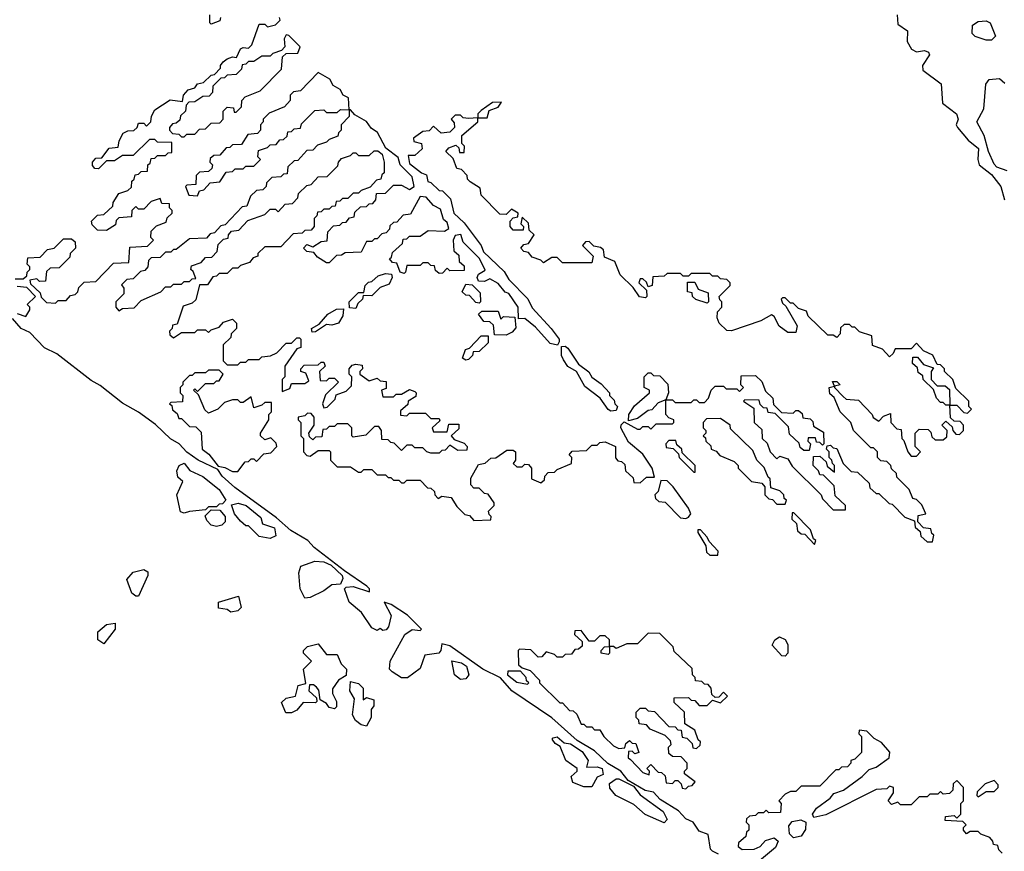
# Model space of a CAD drawing. Extents: x 2737310 to 2869991, y 870230 to 1012730.
# Tile 389 of 479: x 2751582 to 2755252, y 980487 to 983586. Entities that reach past the tile are written whole.
import ezdxf

# ---------------------------------------------------------------- set-up
doc = ezdxf.new("R2010")
doc.units = 0

msp = doc.modelspace()

# ---------------------------------------------------------------- linework, layer by layer
at = {"layer": '0CON02XD'}
for points in [[(2752330, 983595), (2752328.3, 983581.7), (2752295, 983570), (2752290, 983575), (2752290, 983605)], [(2754852.5, 983605), (2754855, 983570), (2754891.2, 983545), (2754890, 983505), (2754906.1, 983476.1), (2754925, 983466.2), (2754955, 983472), (2754970, 983465), (2754973.3, 983455), (2754947.5, 983415), (2754948.3, 983398.3), (2755016.6, 983346.6), (2755022.5, 983275), (2755073.8, 983235), (2755080, 983215), (2755072.5, 983195), (2755077.5, 983185), (2755117.3, 983137.3), (2755156.1, 983106.1), (2755153.8, 983065), (2755158.8, 983045), (2755205, 983008.8), (2755240, 982965), (2755253.3, 982915)], [(2751565, 982620), (2751595, 982620), (2751608.3, 982631.7), (2751610, 982645), (2751620, 982655), (2751620, 982665), (2751610, 982675), (2751611.7, 982698.3), (2751658.3, 982701.7), (2751685, 982730), (2751710, 982735), (2751745, 982770), (2751775, 982770), (2751788.3, 982758.3), (2751790, 982735), (2751770, 982715), (2751768.3, 982701.7), (2751728.3, 982661.7), (2751695, 982660), (2751681.7, 982648.3), (2751678.3, 982611.7), (2751655, 982610), (2751645, 982620), (2751620, 982615), (2751621.7, 982601.7), (2751658.3, 982568.3), (2751661.7, 982551.7), (2751681.7, 982531.7), (2751715, 982530), (2751725, 982540), (2751755, 982540), (2751771.7, 982558.3), (2751788.3, 982561.7), (2751798.3, 982571.7), (2751801.7, 982588.3), (2751821.7, 982608.3), (2751865, 982610), (2751931.7, 982678.3), (2751988.3, 982681.7), (2751991.7, 982738.3), (2752058.3, 982741.7), (2752080, 982765), (2752070, 982775), (2752071.7, 982798.3), (2752091.7, 982818.3), (2752128.3, 982831.7), (2752131.7, 982848.3), (2752150, 982865), (2752150, 982875), (2752140, 982885), (2752140, 982900), (2752111.7, 982901.7), (2752105, 982920), (2752071.7, 982908.3), (2752045, 982880), (2752025, 982880), (2752015, 982890), (2752000, 982875), (2751998.3, 982851.7), (2751951.7, 982848.3), (2751941.7, 982838.3), (2751938.3, 982821.7), (2751905, 982800), (2751871.7, 982801.7), (2751851.7, 982821.7), (2751850, 982835), (2751871.7, 982858.3), (2751895, 982860), (2751928.3, 982891.7), (2751930, 982905), (2751951.7, 982938.3), (2751985, 982950), (2751998.3, 982961.7), (2752000, 982985), (2752008.3, 982991.7), (2752011.7, 983008.3), (2752025, 983010), (2752035, 983020), (2752058.3, 983021.7), (2752060, 983045), (2752068.3, 983051.7), (2752071.7, 983068.3), (2752085, 983070), (2752095, 983080), (2752125, 983080), (2752135, 983090), (2752148.3, 983091.7), (2752148.3, 983128.3), (2752095, 983130), (2752085, 983140), (2752065, 983140), (2752005, 983080), (2751965, 983080), (2751935, 983060), (2751905, 983060), (2751875, 983030), (2751861.7, 983031.7), (2751852.5, 983042.5), (2751852.5, 983055), (2751865, 983070), (2751888.3, 983071.7), (2751915, 983107.5), (2751948.3, 983111.7), (2751952.5, 983135), (2751967, 983163), (2751985, 983172.5), (2752007, 983173), (2752020, 983185), (2752025, 983200), (2752045, 983200), (2752055, 983190), (2752070, 983205), (2752073, 983227), (2752085, 983250), (2752143, 983287), (2752188.3, 983281.7), (2752192.5, 983305), (2752210, 983325), (2752235, 983332.5), (2752245, 983347.5), (2752267.5, 983352.5), (2752295, 983380), (2752308.3, 983381.7), (2752330, 983405), (2752330, 983415), (2752340.7, 983429.3), (2752355, 983440), (2752375, 983447.5), (2752390, 983445), (2752405, 983477.5), (2752415, 983482.5), (2752435, 983480), (2752447, 983493), (2752475, 983570), (2752495, 983570), (2752505, 983560), (2752535, 983567.5), (2752552.5, 983585), (2752550, 983595)], [(2755205, 983510), (2755185, 983510), (2755143.6, 983523.6), (2755132.5, 983535), (2755133.6, 983566.4), (2755155, 983580), (2755185, 983582.5), (2755200, 983575), (2755220, 983525), (2755205, 983510)], [(2752195, 983150), (2752205, 983160), (2752235, 983160), (2752251.7, 983178.3), (2752275, 983180), (2752295, 983200), (2752328.3, 983201.7), (2752340, 983215), (2752340, 983245), (2752355, 983260), (2752378.3, 983258.3), (2752381.7, 983241.7), (2752388.3, 983241.7), (2752408.3, 983261.7), (2752410, 983285), (2752421.7, 983298.3), (2752478.3, 983321.7), (2752558.3, 983401.7), (2752561.7, 983448.3), (2752575, 983460), (2752618.3, 983461.7), (2752627.5, 983485), (2752585, 983527.5), (2752575, 983530), (2752567.5, 983515), (2752570, 983485), (2752558.3, 983471.7), (2752525, 983460), (2752515, 983450), (2752485, 983450), (2752455, 983430), (2752435, 983430), (2752425, 983420), (2752411.7, 983418.3), (2752408.3, 983401.7), (2752388.3, 983381.7), (2752355, 983380), (2752345, 983370), (2752331.7, 983368.3), (2752301.7, 983338.3), (2752300, 983315), (2752288.3, 983301.7), (2752265, 983300), (2752235, 983280), (2752211.7, 983278.3), (2752201.7, 983268.3), (2752200, 983245), (2752181.7, 983228.3), (2752178.3, 983211.7), (2752165, 983200), (2752151.7, 983198.3), (2752140, 983185), (2752140, 983175), (2752151.7, 983161.7), (2752175, 983160), (2752185, 983150), (2752195, 983150)], [(2752245, 982930), (2752251.7, 982948.3), (2752268.3, 982951.7), (2752291.7, 982978.3), (2752328.3, 982981.7), (2752351.7, 983018.3), (2752375, 983020), (2752385, 983030), (2752415, 983030), (2752425, 983040), (2752455, 983040), (2752480, 983065), (2752470, 983075), (2752471.7, 983098.3), (2752505, 983110), (2752515, 983120), (2752538.3, 983121.7), (2752551.7, 983138.3), (2752565, 983140), (2752578.3, 983151.7), (2752581.7, 983168.3), (2752595, 983170), (2752605, 983180), (2752628.3, 983181.7), (2752631.7, 983198.3), (2752681.7, 983248.3), (2752715, 983250), (2752725, 983240), (2752765, 983240), (2752778.3, 983251.7), (2752810, 983250), (2752807.5, 983295), (2752787.5, 983305), (2752776, 983326), (2752750.7, 983340.7), (2752737.5, 983365), (2752695, 983390), (2752628.3, 983321.7), (2752603, 983317), (2752590, 983305), (2752590, 983285), (2752568.3, 983261.7), (2752511.7, 983238.3), (2752490, 983215), (2752490, 983205), (2752480, 983195), (2752480, 983175), (2752468.3, 983161.7), (2752431.7, 983158.3), (2752408.3, 983121.7), (2752375, 983120), (2752365, 983110), (2752351.7, 983108.3), (2752328.3, 983081.7), (2752305, 983080), (2752291.7, 983068.3), (2752290, 983055), (2752300, 983045), (2752298.3, 983031.7), (2752285, 983020), (2752251.7, 983018.3), (2752240, 983005), (2752238.3, 982971.7), (2752205, 982970), (2752200, 982965), (2752211.7, 982931.7), (2752245, 982930)], [(2755263, 983023), (2755225, 983036.7), (2755215, 983047.5), (2755193.3, 983095), (2755177.5, 983155), (2755150, 983205), (2755176.4, 983253.6), (2755183.6, 983346.4), (2755196.4, 983363.6), (2755235, 983367.5), (2755255, 983350)], [(2753325, 983220), (2753331.7, 983248.3), (2753365, 983260), (2753378.3, 983278.3), (2753345, 983277.5), (2753301.7, 983248.3), (2753290, 983235), (2753290, 983220), (2753325, 983220)], [(2754985, 981640), (2754990, 981665), (2754981.7, 981671.7), (2754978.3, 981688.3), (2754951.7, 981691.7), (2754930, 981715), (2754931.7, 981738.3), (2754960, 981745), (2754945, 981777.5), (2754925, 981797.5), (2754911.7, 981801.7), (2754897.5, 981835), (2754851.7, 981881.7), (2754850, 981895), (2754831.7, 981911.7), (2754830, 981925), (2754815, 981940), (2754791.7, 981941.7), (2754780, 981955), (2754780, 981975), (2754765, 981990), (2754755, 981990), (2754690, 982055), (2754680, 982085), (2754640, 982125), (2754618.3, 982178.3), (2754601.7, 982191.7), (2754600, 982215), (2754620, 982220), (2754611.7, 982238.3), (2754628.3, 982238.3), (2754640, 982225), (2754620, 982220), (2754620, 982215), (2754651.7, 982181.7), (2754662.5, 982172.5), (2754708.3, 982168.3), (2754760, 982115), (2754763.6, 982103.6), (2754785, 982090), (2754801.7, 982108.3), (2754828.3, 982118.3), (2754830, 982085), (2754851.7, 982061.7), (2754868.3, 982058.3), (2754870, 982025), (2754878.3, 982018.3), (2754892.5, 981975), (2754905, 981960), (2754925, 981960), (2754940, 981975), (2754920, 981995), (2754920, 982045), (2754935, 982060), (2754968.3, 982058.3), (2754978.3, 982048.3), (2754981.7, 982031.7), (2754995, 982020), (2755025, 982020), (2755038.3, 982031.7), (2755040, 982055), (2755020, 982075), (2755035, 982090), (2755058.3, 982068.3), (2755060, 982055), (2755071.7, 982041.7), (2755085, 982040), (2755100, 982055), (2755100, 982075), (2755088.3, 982088.3), (2755065, 982090), (2755051.7, 982101.7), (2755050, 982150), (2755035, 982150), (2755025, 982160), (2755015, 982160), (2755000, 982175), (2754988.3, 982208.3), (2754950, 982245), (2754948.3, 982258.3), (2754931.7, 982271.7), (2754928.3, 982288.3), (2754910, 982305), (2754911.7, 982328.3), (2754928.3, 982328.3), (2754951.7, 982301.7), (2754988.3, 982288.3), (2754980, 982275), (2754980, 982245), (2755001.7, 982221.7), (2755031.7, 982221.7), (2755048.3, 982208.3), (2755050, 982150), (2755075, 982150), (2755101.7, 982121.7), (2755115, 982120), (2755130, 982135), (2755120, 982145), (2755120, 982165), (2755071.7, 982211.7), (2755060, 982245), (2755030, 982275), (2755030, 982285), (2755015, 982300), (2755001.7, 982301.7), (2754986.4, 982336.4), (2754951.7, 982351.7), (2754925, 982380), (2754905, 982360), (2754845, 982360), (2754838.3, 982341.7), (2754825, 982330), (2754798.3, 982358.3), (2754761.7, 982371.7), (2754758.3, 982408.3), (2754713, 982423), (2754695, 982440), (2754685, 982440), (2754675, 982450), (2754655, 982450), (2754641.7, 982438.3), (2754640, 982415), (2754628.3, 982401.7), (2754615, 982410), (2754595, 982410), (2754521.7, 982481.7), (2754515, 982500), (2754485, 982510), (2754465, 982530), (2754455, 982530), (2754435, 982550), (2754425, 982550), (2754420, 982545), (2754425, 982530), (2754438.3, 982518.3), (2754480, 982445), (2754475, 982420), (2754445, 982420), (2754413.6, 982443.6), (2754395, 982480), (2754385, 982486.7), (2754345, 982463.8), (2754235, 982426.2), (2754218.3, 982428.3), (2754190, 982455), (2754182.5, 982475), (2754183, 982497), (2754200, 982515), (2754200, 982535), (2754191.7, 982541.7), (2754190, 982555), (2754230, 982595), (2754230, 982605), (2754218.3, 982618.3), (2754195, 982620), (2754185, 982630), (2754165, 982630), (2754155, 982640), (2754085, 982640), (2754075, 982630), (2754055, 982630), (2754045, 982640), (2753995, 982640), (2753985, 982630), (2753941.7, 982628.3), (2753940, 982595), (2753925, 982590), (2753918.3, 982608.3), (2753905, 982620), (2753895, 982620), (2753890, 982605), (2753918.3, 982578.3), (2753920, 982555), (2753915, 982550), (2753893, 982553), (2753868.3, 982588.3), (2753820, 982635), (2753800, 982685), (2753761.7, 982701.7), (2753758.3, 982728.3), (2753747.5, 982737.5), (2753721.7, 982741.7), (2753705, 982760), (2753691.7, 982758.3), (2753680, 982745), (2753720, 982705), (2753715, 982680), (2753605, 982680), (2753585, 982700), (2753565, 982700), (2753535, 982680), (2753525, 982690), (2753491.7, 982701.7), (2753478.3, 982718.3), (2753461.7, 982721.7), (2753450, 982735), (2753461.7, 982748.3), (2753478.3, 982751.7), (2753500, 982785), (2753481.7, 982801.7), (2753478.3, 982828.3), (2753455, 982850), (2753450, 982825), (2753460, 982815), (2753458.3, 982801.7), (2753421.7, 982801.7), (2753410, 982815), (2753410, 982835), (2753421.7, 982848.3), (2753438.3, 982851.7), (2753440, 982865), (2753415, 982880), (2753395, 982860), (2753371.7, 982861.7), (2753301.7, 982931.7), (2753298.3, 982958.3), (2753261.7, 982981.7), (2753251.7, 982991.7), (2753250, 983005), (2753228.3, 983028.3), (2753211.7, 983031.7), (2753198.3, 983068.3), (2753170, 983095), (2753181.7, 983108.3), (2753208.3, 983118.3), (2753218.3, 983108.3), (2753221.7, 983091.7), (2753238.3, 983091.7), (2753240, 983115), (2753230, 983125), (2753230, 983155), (2753290, 983205), (2753290, 983220), (2753255, 983217.5), (2753235, 983220), (2753225, 983230), (2753205, 983230), (2753190, 983215), (2753201.7, 983201.7), (2753202.5, 983185), (2753185, 983167.5), (2753153, 983163), (2753125, 983190), (2753108.3, 983171.7), (2753085, 983170), (2753050, 983145), (2753051.7, 983131.7), (2753080, 983125), (2753082.5, 983105), (2753055, 983080), (2753030, 983080), (2753035, 983050), (2753080, 983015), (2753098.3, 983008.3), (2753103.6, 982983.6), (2753115, 982980), (2753145, 982950), (2753158.3, 982948.3), (2753188.3, 982918.3), (2753200, 982865), (2753239.3, 982829.3), (2753302.5, 982745), (2753311.2, 982721.2), (2753388, 982648), (2753405, 982617.5), (2753476.2, 982546.2), (2753492.7, 982512.7), (2753562.5, 982435), (2753592.5, 982395), (2753592.5, 982385), (2753587, 982373), (2753558.8, 982378.8), (2753505, 982440), (2753465, 982472.5), (2753441.7, 982471.7), (2753440, 982515), (2753405.8, 982565.8), (2753391.2, 982571.2), (2753365, 982603.3), (2753335, 982620), (2753315, 982610), (2753291.7, 982611.7), (2753287.5, 982625), (2753291.7, 982638.3), (2753316.7, 982653.3), (2753296.2, 982696.2), (2753235, 982757.5), (2753226, 982786), (2753205, 982782.5), (2753197.5, 982765), (2753200, 982725), (2753218.3, 982708.3), (2753220, 982685), (2753238.3, 982668.3), (2753238.3, 982651.7), (2753185, 982650), (2753175, 982660), (2753158.3, 982641.7), (2753145, 982640), (2753131.7, 982651.7), (2753128.3, 982668.3), (2753115, 982670), (2753105, 982680), (2753085, 982680), (2753075, 982670), (2753025, 982670), (2753020, 982645), (2753015, 982640), (2753000, 982645), (2752988.3, 982678.3), (2752971.7, 982681.7), (2752960, 982695), (2752968.3, 982701.7), (2752971.7, 982718.3), (2753008.3, 982751.7), (2753011.7, 982768.3), (2753025, 982770), (2753035, 982780), (2753075, 982780), (2753105, 982800), (2753165, 982797.5), (2753181.7, 982808.3), (2753175, 982830), (2753161.2, 982841.2), (2753150, 982880), (2753124, 982894), (2753097.5, 982925), (2753075, 982927.5), (2753038.3, 982861.7), (2753011.7, 982858.3), (2752988.3, 982831.7), (2752975, 982830), (2752961.7, 982818.3), (2752960, 982805), (2752948.3, 982791.7), (2752931.7, 982788.3), (2752915, 982770), (2752905, 982770), (2752895, 982760), (2752875, 982760), (2752855, 982720), (2752795, 982717.5), (2752781.7, 982708.3), (2752763, 982707), (2752735, 982680), (2752725, 982680), (2752691.7, 982701.7), (2752678.3, 982718.3), (2752651.7, 982721.7), (2752640, 982735), (2752651.7, 982748.3), (2752675, 982740), (2752705, 982760), (2752728.3, 982761.7), (2752730, 982795), (2752751.7, 982818.3), (2752775, 982820), (2752785, 982830), (2752798.3, 982831.7), (2752811.7, 982848.3), (2752828.3, 982851.7), (2752831.7, 982868.3), (2752851.7, 982888.3), (2752875, 982890), (2752885, 982900), (2752898.3, 982901.7), (2752910, 982915), (2752911.7, 982938.3), (2752945, 982940), (2752975, 982970), (2753005, 982970), (2753035, 982953.3), (2753052.5, 982965), (2753045, 983000), (2753000, 983045), (2752992.5, 983072.5), (2752947, 983107), (2752916.2, 983166.2), (2752892.3, 983182.3), (2752875, 983206.7), (2752831.2, 983231.2), (2752815, 983250), (2752810, 983250), (2752810, 983225), (2752780, 983195), (2752780, 983175), (2752770, 983165), (2752768.3, 983151.7), (2752735, 983140), (2752725, 983130), (2752691.7, 983118.3), (2752675, 983100), (2752651.7, 983098.3), (2752618.3, 983061.7), (2752605, 983060), (2752581.7, 983038.3), (2752578.3, 983011.7), (2752565, 983010), (2752555, 983000), (2752521.7, 982998.3), (2752501.7, 982978.3), (2752500, 982965), (2752488.3, 982951.7), (2752465, 982950), (2752441.7, 982928.3), (2752428.3, 982891.7), (2752411.7, 982888.3), (2752348.3, 982821.7), (2752331.7, 982818.3), (2752308.3, 982791.7), (2752291.7, 982788.3), (2752278.3, 982771.7), (2752215, 982770), (2752165, 982730), (2752155, 982730), (2752145, 982720), (2752125, 982720), (2752105, 982700), (2752071.7, 982698.3), (2752061.7, 982688.3), (2752060, 982665), (2752048.3, 982651.7), (2752031.7, 982648.3), (2752005, 982620), (2751981.7, 982618.3), (2751961.7, 982598.3), (2751970, 982585), (2751970, 982565), (2751940, 982535), (2751940, 982515), (2751951.7, 982501.7), (2751965, 982510), (2752008.3, 982511.7), (2752035, 982540), (2752108.3, 982571.7), (2752125, 982590), (2752145, 982590), (2752155, 982600), (2752185, 982600), (2752195, 982610), (2752215, 982610), (2752225, 982620), (2752238.3, 982621.7), (2752228.3, 982648.3), (2752220, 982655), (2752221.7, 982668.3), (2752258.3, 982681.7), (2752275, 982700), (2752298.3, 982701.7), (2752318.3, 982721.7), (2752321.7, 982748.3), (2752341.7, 982768.3), (2752358.3, 982771.7), (2752360, 982785), (2752371.7, 982798.3), (2752398.3, 982801.7), (2752431.7, 982838.3), (2752495, 982860), (2752515, 982880), (2752535, 982880), (2752545, 982870), (2752571.7, 982898.3), (2752598.3, 982901.7), (2752618.3, 982921.7), (2752621.7, 982938.3), (2752651.7, 982968.3), (2752668.3, 982971.7), (2752695, 983000), (2752728.3, 983001.7), (2752768.3, 983041.7), (2752770, 983055), (2752781.7, 983068.3), (2752815, 983080), (2752825, 983090), (2752835, 983090), (2752845, 983080), (2752885, 983080), (2752903, 983097), (2752917, 983097), (2752932.5, 983085), (2752940, 983055), (2752940, 983015), (2752931.7, 983008.3)], [(2752931.7, 983008.3), (2752928.3, 982991.7), (2752911.7, 982988.3), (2752888.3, 982961.7), (2752855, 982950), (2752845, 982940), (2752825, 982940), (2752805, 982920), (2752785, 982920), (2752775, 982910), (2752761.7, 982908.3), (2752758.3, 982891.7), (2752745, 982890), (2752735, 982880), (2752715, 982880), (2752705, 982870), (2752691.7, 982868.3), (2752690, 982855), (2752680, 982845), (2752680, 982815), (2752668.3, 982801.7), (2752645, 982800), (2752635, 982790), (2752601.7, 982788.3), (2752555, 982740), (2752495, 982740), (2752470, 982715), (2752470, 982705), (2752451.7, 982698.3), (2752438.3, 982681.7), (2752405, 982670), (2752395, 982660), (2752375, 982660), (2752355, 982640), (2752325, 982640), (2752315, 982630), (2752301.7, 982628.3), (2752281.7, 982598.3), (2752251.7, 982598.3), (2752238.3, 982541.7), (2752225, 982530), (2752191.7, 982518.3), (2752168.3, 982451.7), (2752151.7, 982448.3), (2752150, 982435), (2752140, 982425), (2752141.7, 982411.7), (2752155, 982400), (2752185, 982420), (2752235, 982420), (2752245, 982430), (2752275, 982430), (2752285, 982420), (2752295, 982430), (2752325, 982440), (2752341.7, 982458.3), (2752375, 982470), (2752390, 982455), (2752390, 982435), (2752370, 982415), (2752368.3, 982401.7), (2752340, 982375), (2752340, 982315), (2752355, 982300), (2752395, 982300), (2752405, 982310), (2752425, 982310), (2752435, 982320), (2752475, 982320), (2752485, 982330), (2752517, 982333), (2752540, 982345), (2752575, 982380), (2752595, 982380), (2752615, 982400), (2752625, 982400), (2752630, 982395), (2752630, 982365), (2752615, 982360), (2752570, 982295), (2752570, 982255), (2752560, 982245), (2752560, 982200), (2752588.3, 982211.7), (2752595, 982230), (2752645, 982230), (2752660, 982240), (2752648.3, 982268.3), (2752630, 982275), (2752630, 982285), (2752641.7, 982298.3), (2752695, 982300), (2752705, 982310), (2752715, 982310), (2752720, 982295), (2752700, 982275), (2752701.7, 982241.7), (2752725, 982240), (2752735, 982250), (2752755, 982250), (2752770, 982235), (2752721.7, 982188.3), (2752710, 982155), (2752715, 982140), (2752728.3, 982141.7), (2752758.3, 982171.7), (2752761.7, 982188.3), (2752798.3, 982201.7), (2752818.3, 982221.7), (2752820, 982255), (2752810, 982265), (2752810, 982285), (2752821.7, 982298.3), (2752835, 982302.5), (2752858.3, 982298.3), (2752860, 982285), (2752850, 982275), (2752850, 982265), (2752858.3, 982258.3), (2752885, 982240), (2752915, 982250), (2752925, 982240), (2752948.3, 982238.3), (2752948.3, 982211.7), (2752930, 982205), (2752935, 982180), (2752975, 982180), (2752985, 982190), (2753005, 982190), (2753035, 982207.5), (2753055, 982200), (2753060, 982195), (2753058.3, 982181.7), (2753030, 982165), (2753028.3, 982151.7), (2753001.7, 982128.3), (2753001.7, 982111.7), (2753025, 982110), (2753035, 982120), (2753095, 982120), (2753115, 982100), (2753145, 982100), (2753148.3, 982091.7), (2753120, 982065), (2753125, 982050), (2753175, 982050), (2753181.7, 982078.3), (2753218.3, 982078.3), (2753218.3, 982061.7), (2753190, 982035), (2753201.7, 982021.7), (2753238.3, 982008.3), (2753250, 981995), (2753248.3, 981981.7), (2753215, 981980), (2753185, 982000), (2753168.3, 981981.7), (2753155, 981980), (2753145, 981970), (2753115, 981970), (2753100, 981975), (2753085, 981990), (2753055, 981990), (2753045, 982000), (2753025, 982000), (2753005, 981980), (2752978.3, 982008.3), (2752965, 982010), (2752955, 982020), (2752931.7, 982021.7), (2752930, 982055), (2752920, 982070), (2752905, 982070), (2752871.7, 982038.3), (2752825, 982030), (2752820, 982035), (2752820, 982065), (2752805, 982080), (2752765, 982080), (2752755, 982070), (2752735, 982070), (2752725, 982060), (2752711.7, 982058.3), (2752708.3, 982031.7), (2752685, 982030), (2752675, 982020), (2752661.7, 982031.7), (2752660, 982045), (2752680, 982075), (2752680, 982105), (2752668.3, 982118.3), (2752655, 982120), (2752645, 982110), (2752620, 982105), (2752620, 982095), (2752630, 982085), (2752630, 982035), (2752640, 982025), (2752640, 981975), (2752651.7, 981961.7), (2752665, 981960), (2752695, 981980), (2752735, 981980), (2752740, 981975), (2752740, 981945), (2752765, 981920), (2752815, 981920), (2752845, 981900), (2752855, 981900), (2752865, 981910), (2752895, 981910), (2752915, 981890), (2752945, 981890), (2752955, 981880), (2752965, 981880), (2752975, 981870), (2752995, 981870), (2753005, 981860), (2753015, 981860), (2753025, 981870), (2753075, 981870), (2753101.7, 981841.7), (2753115, 981840), (2753128.3, 981828.3), (2753130, 981815), (2753141.7, 981801.7), (2753155, 981810), (2753190, 981805), (2753211.7, 981771.7), (2753241.7, 981741.7), (2753258.3, 981738.3), (2753275, 981720), (2753338.3, 981721.7), (2753340, 981735), (2753331.7, 981741.7), (2753330, 981755), (2753350, 981775), (2753350, 981785), (2753328.3, 981818.3), (2753315, 981820), (2753295, 981840), (2753275, 981840), (2753263, 981853), (2753263, 981877), (2753291.7, 981928.3), (2753317, 981933), (2753338.3, 981951.7), (2753357, 981953), (2753398.3, 981981.7), (2753421.7, 981981.7), (2753430, 981975), (2753430, 981945), (2753421.7, 981931.7), (2753435, 981920), (2753455, 981920), (2753465, 981930), (2753478.3, 981928.3), (2753490, 981915), (2753490, 981875), (2753525, 981860), (2753538.3, 981871.7), (2753540, 981885), (2753551.7, 981898.3), (2753575, 981900), (2753585, 981910), (2753638.3, 981931.7), (2753640, 981955), (2753630, 981965), (2753641.7, 981978.3), (2753695, 981980), (2753715, 982000), (2753735, 982000), (2753745, 982010), (2753765, 982012.5), (2753802.5, 981995), (2753803, 981953), (2753811.7, 981941.7), (2753825, 981940), (2753838.3, 981928.3), (2753840, 981905), (2753868.3, 981878.3), (2753871.7, 981861.7), (2753895, 981860), (2753918.3, 981881.7), (2753948.3, 981881.7), (2753940, 981915), (2753905, 981967.5), (2753851.2, 982011.2), (2753823.3, 982065), (2753823.9, 982076.1), (2753835, 982087.5), (2753885, 982060), (2753895, 982060), (2753905, 982070), (2753925, 982070), (2753935, 982060), (2753955, 982080), (2754015, 982080), (2754020, 982085), (2754020, 982095), (2754001.7, 982101.7), (2753990, 982115), (2753990, 982170), (2753961.7, 982158.3), (2753938.3, 982131.7), (2753925, 982130), (2753885, 982100), (2753851.7, 982091.7), (2753852.5, 982115), (2753873.3, 982146.7), (2753930, 982195), (2753930, 982205), (2753910, 982215), (2753910, 982255), (2753925, 982270), (2753935, 982270), (2753945, 982260), (2753968.3, 982258.3), (2753998.3, 982228.3), (2754000, 982195), (2753990, 982170), (2754015, 982170), (2754025, 982160), (2754085, 982160), (2754095, 982170), (2754105, 982170), (2754115, 982160), (2754135, 982160), (2754150, 982175), (2754160, 982205), (2754175, 982220), (2754205, 982220), (2754215, 982210), (2754255, 982210), (2754265, 982200), (2754280, 982215), (2754270, 982225), (2754271.7, 982258.3), (2754325, 982260), (2754348.3, 982238.3), (2754361.7, 982201.7), (2754390, 982175), (2754391.7, 982151.7), (2754421.7, 982121.7), (2754465, 982120), (2754475, 982130), (2754485, 982130), (2754498.3, 982118.3), (2754501.7, 982101.7), (2754528.3, 982098.3), (2754538.3, 982088.3), (2754541.7, 982071.7), (2754578.3, 982048.3), (2754580, 982005), (2754575, 982000), (2754565, 982010), (2754551.7, 982011.7), (2754548.3, 982028.3), (2754521.7, 982028.3), (2754520, 982015), (2754530, 982005), (2754525, 981980), (2754505, 981980), (2754491.7, 981991.7), (2754488.3, 982008.3), (2754451.7, 982041.7), (2754448.3, 982068.3), (2754398.3, 982118.3), (2754371.7, 982121.7), (2754368.3, 982138.3), (2754355, 982140), (2754341.7, 982151.7), (2754338.3, 982168.3), (2754285, 982170), (2754280, 982165), (2754288.3, 982158.3), (2754318.3, 982138.3), (2754320, 982085), (2754348.3, 982058.3), (2754350, 982025), (2754368.3, 982008.3), (2754380, 981975), (2754405, 981950), (2754415, 981960), (2754445, 981950), (2754461.7, 981921.7), (2754570, 981815), (2754575, 981800), (2754615, 981760), (2754660, 981760), (2754660, 981775), (2754621.7, 981811.7), (2754618.3, 981848.3), (2754578.3, 981888.3), (2754565, 981890), (2754560, 981905), (2754540, 981925), (2754541.7, 981958.3), (2754565, 981960), (2754588.3, 981938.3), (2754591.7, 981921.7), (2754620, 981900), (2754620, 981925), (2754611.7, 981931.7), (2754610, 981945), (2754600, 981955), (2754600, 981975), (2754590, 981985), (2754591.7, 981998.3), (2754605, 982000), (2754615, 981990), (2754628.3, 981988.3), (2754651.7, 981931.7), (2754681.7, 981901.7), (2754705, 981900), (2754748.3, 981858.3), (2754751.7, 981841.7), (2754775, 981820), (2754785, 981820), (2754823.6, 981783.6), (2754835, 981780), (2754881.7, 981731.7), (2754918.3, 981718.3), (2754920, 981695), (2754938.3, 981678.3), (2754941.7, 981661.7), (2754965, 981640), (2754985, 981640)], [(2752835, 982510), (2752811.7, 982511.7), (2752810, 982535), (2752845, 982570), (2752865, 982570), (2752870, 982595), (2752881.7, 982608.3), (2752895, 982610), (2752918.3, 982631.7), (2752945, 982640), (2752968.3, 982638.3), (2752970, 982625), (2752959.3, 982600.7), (2752925, 982587.5), (2752895, 982557.5), (2752861.7, 982558.3), (2752860, 982545), (2752841.7, 982528.3), (2752835, 982510)], [(2751571.7, 982491.7), (2751605, 982480), (2751620, 982505), (2751620, 982515), (2751610, 982525), (2751640, 982555), (2751608.3, 982588.3), (2751571.7, 982591.7)], [(2753295, 982530), (2753281.7, 982531.7), (2753258.3, 982558.3), (2753245, 982560), (2753231.7, 982571.7), (2753245, 982600), (2753268.3, 982598.3), (2753298.3, 982568.3), (2753300, 982535), (2753295, 982530)], [(2754145, 982530), (2754103, 982543), (2754090, 982555), (2754088.3, 982568.3), (2754071.7, 982571.7), (2754071.7, 982608.3), (2754098.3, 982608.3), (2754111.7, 982581.7), (2754148.3, 982568.3), (2754150, 982535), (2754145, 982530)], [(2752671.7, 982421.7), (2752670, 982435), (2752698.3, 982451.7), (2752730.7, 982489.3), (2752763, 982507), (2752788.3, 982508.3), (2752787, 982483), (2752770, 982455), (2752745, 982447.5), (2752725, 982450), (2752685, 982422.5), (2752671.7, 982421.7)], [(2753395, 982410), (2753351.7, 982411.7), (2753348.3, 982448.3), (2753335, 982460), (2753311.7, 982461.7), (2753291.7, 982488.3), (2753305, 982500), (2753365, 982500), (2753375, 982470), (2753385, 982480), (2753427.5, 982477.5), (2753431.7, 982438.3), (2753418.3, 982421.7), (2753395, 982410)], [(2751848.3, 982241.7), (2751720.7, 982340.7), (2751673.8, 982363.8), (2751620, 982420), (2751586.7, 982435), (2751555, 982472.5)], [(2753245, 982317.5), (2753232.5, 982325), (2753243.6, 982356.4), (2753258.3, 982361.7), (2753301.7, 982408.3), (2753328.3, 982408.3), (2753328.3, 982381.7), (2753295, 982350), (2753271.7, 982348.3), (2753270, 982335), (2753255, 982320), (2753245, 982317.5)], [(2753785, 982127.5), (2753775, 982133.3), (2753746, 982176), (2753688.6, 982218.6), (2753657.5, 982275), (2753625, 982293.3), (2753608.8, 982318.8), (2753601.2, 982335), (2753601.7, 982368.3), (2753615, 982370), (2753625, 982362.5), (2753665, 982302.5), (2753703.9, 982273.9), (2753715, 982253.3), (2753749.3, 982229.3), (2753780, 982195), (2753780, 982185), (2753798.3, 982168.3), (2753800, 982155), (2753810, 982145), (2753805, 982130), (2753785, 982127.5)], [(2752395, 981902.5), (2752421.7, 981938.3), (2752435, 981940), (2752445, 981950), (2752455, 981950), (2752465, 981940), (2752491.7, 981968.3), (2752518.3, 981971.7), (2752540, 981995), (2752538.3, 982008.3), (2752518.3, 982028.3), (2752495, 982020), (2752480, 982035), (2752480, 982045), (2752510, 982095), (2752510, 982115), (2752520, 982125), (2752520, 982160), (2752495, 982160), (2752485, 982150), (2752455, 982140), (2752445, 982180), (2752415, 982160), (2752405, 982160), (2752395, 982170), (2752375, 982170), (2752345, 982160), (2752320, 982135), (2752285, 982120), (2752271.7, 982131.7), (2752248.3, 982188.3), (2752230, 982205), (2752235, 982210), (2752245, 982200), (2752275, 982230), (2752305, 982230), (2752315, 982240), (2752325, 982240), (2752340, 982265), (2752325, 982280), (2752285, 982280), (2752275, 982270), (2752235, 982270), (2752225, 982260), (2752215, 982260), (2752190, 982235), (2752190, 982225), (2752180, 982215), (2752180, 982195), (2752190, 982185), (2752188.3, 982161.7), (2752145, 982160), (2752140, 982155), (2752148.3, 982148.3), (2752151.7, 982131.7), (2752168.3, 982118.3), (2752175, 982100), (2752185, 982100), (2752215, 982070), (2752238.3, 982068.3), (2752258.3, 982048.3), (2752262.5, 981985), (2752286.7, 981966.7), (2752321.7, 981921.7), (2752347, 981917), (2752375, 981902.5), (2752395, 981902.5)], [(2754186.4, 980476.4), (2754165, 980487.5), (2754157.5, 980495), (2754148.8, 980548.8), (2754115, 980561.2), (2754092.5, 980595), (2754065, 980608), (2754037.5, 980637.5), (2753969.5, 980679.5), (2753945, 980707.5), (2753913.8, 980713.8), (2753850, 980750), (2753822.5, 980785), (2753774.2, 980814.2), (2753725, 980861.2), (2753659.5, 980899.5), (2753565, 980983.8), (2753416.7, 981085), (2753373.8, 981133.8), (2753308.8, 981165), (2753185, 981252), (2753155, 981260), (2753152, 981235), (2753144.4, 981225.6), (2753092, 981218), (2753075, 981167.5), (2753027, 981133), (2753005, 981133.3), (2752970, 981155), (2752960, 981165), (2752962.5, 981195), (2753017.5, 981295), (2753045, 981313.3), (2753075, 981310), (2753080, 981315), (2753027.3, 981367.3), (2752967.1, 981407.1), (2752940, 981415), (2752966.2, 981365), (2752957, 981323), (2752948.3, 981311.7), (2752935, 981310), (2752925, 981317.5), (2752915, 981310), (2752895, 981320), (2752856.4, 981376.4), (2752810, 981415), (2752792.5, 981465), (2752798.3, 981471.7), (2752825, 981473.8), (2752886.2, 981453.8), (2752886.2, 981465), (2752876.2, 981475), (2752792, 981532), (2752679.2, 981619.2), (2752655.6, 981645.6), (2752592.7, 981682.7), (2752539.4, 981729.4), (2752383.2, 981843.2), (2752336.7, 981885), (2752320, 981910), (2752247.5, 981945), (2752204.5, 981974.5), (2752175.9, 982005.9), (2752144.4, 982024.4), (2752087.5, 982077.5), (2752025, 982123.3), (2751965, 982156.7), (2751882.3, 982222.3), (2751848.3, 982241.7)], [(2754435, 981780), (2754440, 981795), (2754431.7, 981801.7), (2754430, 981815), (2754415, 981830), (2754381.7, 981841.7), (2754380, 981875), (2754371.7, 981881.7), (2754357, 981917), (2754330, 981945), (2754315, 981980), (2754231.7, 982061.7), (2754230, 982075), (2754195, 982100), (2754141.7, 982098.3), (2754130, 982085), (2754130, 982065), (2754140, 982055), (2754140, 982045), (2754130, 982035), (2754138.3, 982028.3), (2754140, 982015), (2754158.3, 981998.3), (2754160, 981985), (2754178.3, 981978.3), (2754191.7, 981961.7), (2754245, 981940), (2754260, 981925), (2754260, 981915), (2754310, 981865), (2754348.3, 981858.3), (2754360, 981845), (2754360, 981815), (2754375, 981800), (2754388.3, 981798.3), (2754405, 981780), (2754435, 981780)], [(2754100, 981900), (2754100, 981925), (2754051.7, 981971.7), (2754050, 981985), (2754031.7, 982001.7), (2754028.3, 982018.3), (2754001.7, 982018.3), (2753990, 982005), (2753991.7, 981991.7), (2754018.3, 981988.3), (2754038.3, 981968.3), (2754040, 981955), (2754095, 981900), (2754100, 981900)], [(2752195, 981747.5), (2752181.7, 981751.7), (2752167.5, 981815), (2752190, 981865), (2752171.7, 981881.7), (2752168, 981905), (2752176.2, 981925), (2752195, 981933.8), (2752216.2, 981906.2), (2752265, 981884.2), (2752325.7, 981835.7), (2752350, 981795), (2752338.3, 981781.7), (2752325, 981780), (2752315, 981770), (2752285, 981770), (2752275, 981760), (2752215, 981753.3), (2752195, 981747.5)], [(2754065, 981727.5), (2754075, 981732.5), (2754083.3, 981745), (2754075.7, 981765.7), (2754017.5, 981845), (2753995, 981867.5), (2753971.7, 981868.3), (2753961.7, 981828.3), (2753950, 981815), (2753951.7, 981801.7), (2753965, 981790), (2753988.3, 981788.3), (2754045, 981730), (2754065, 981727.5)], [(2752515, 981652.5), (2752475, 981660), (2752435, 981700), (2752425, 981700), (2752405, 981717.5), (2752382.5, 981745), (2752371.7, 981778.3), (2752396.2, 981783.8), (2752425.6, 981775.6), (2752480.8, 981730.8), (2752487, 981707), (2752531.7, 981691.7), (2752537, 981663), (2752515, 981652.5)], [(2752315, 981696.7), (2752295, 981702.5), (2752279.3, 981719.3), (2752273, 981737), (2752295, 981760), (2752328.3, 981758.3), (2752347.5, 981735), (2752347.5, 981715), (2752335, 981702.5), (2752315, 981696.7)], [(2754545, 981630), (2754550, 981645), (2754541.7, 981651.7), (2754530, 981685), (2754468.3, 981748.3), (2754461.7, 981748.3), (2754460, 981725), (2754478.3, 981708.3), (2754481.7, 981681.7), (2754495, 981670), (2754508.3, 981668.3), (2754545, 981630)], [(2754185, 981590), (2754186.2, 981605), (2754151.7, 981641.7), (2754145, 981657.5), (2754120, 981685), (2754110, 981685), (2754110, 981675), (2754140, 981625), (2754141.7, 981601.7), (2754155, 981590), (2754185, 981590)], [(2752645, 981430), (2752627.5, 981465), (2752622.5, 981525), (2752630, 981550), (2752681.7, 981568.3), (2752715.9, 981565.9), (2752742.7, 981552.7), (2752783.3, 981515), (2752786.4, 981503.6), (2752777.5, 981482.5), (2752745, 981480), (2752715, 981457.5), (2752665, 981432.5), (2752645, 981430)], [(2752025, 981437.5), (2752015, 981437.5), (2751999.3, 981449.3), (2751980.7, 981499.3), (2752005, 981527.5), (2752045, 981537.5), (2752058.8, 981528.8), (2752060, 981515), (2752025, 981437.5)], [(2752368.3, 981378.3), (2752355, 981387.5), (2752323, 981393), (2752322.5, 981415), (2752397, 981437), (2752407.5, 981395), (2752395, 981382.5), (2752368.3, 981378.3)], [(2751895, 981260), (2751873.3, 981275), (2751873.3, 981305), (2751905, 981332.5), (2751937, 981337), (2751937.5, 981315), (2751895, 981260)], [(2754065, 980720), (2754075, 980730), (2754088.3, 980731.7), (2754100, 980745), (2754060, 980775), (2754060, 980785), (2754070, 980795), (2754070, 980815), (2754048.3, 980838.3), (2754015, 980840), (2754001.7, 980851.7), (2754000, 980875), (2754010, 980885), (2754008.3, 980898.3), (2753988.3, 980918.3), (2753931.7, 980941.7), (2753918.3, 980958.3), (2753891.7, 980961.7), (2753890, 980975), (2753880, 980985), (2753880, 981005), (2753895, 981020), (2753915, 981020), (2753925, 981010), (2753948.3, 981008.3), (2754001.7, 980951.7), (2754025, 980950), (2754035, 980940), (2754048.3, 980938.3), (2754051.7, 980911.7), (2754068.3, 980908.3), (2754088.3, 980888.3), (2754091.7, 980871.7), (2754105, 980870), (2754118.3, 980881.7), (2754120, 980895), (2754111.7, 980901.7), (2754098.3, 980938.3), (2754061.7, 980961.7), (2754060, 981005), (2754021.7, 981041.7), (2754021.7, 981058.3), (2754075, 981060), (2754085, 981050), (2754098.3, 981048.3), (2754115, 981030), (2754145, 981030), (2754165, 981050), (2754195, 981040), (2754220, 981065), (2754205, 981080), (2754188.3, 981061.7), (2754175, 981060), (2754161.7, 981071.7), (2754160, 981095), (2754148.3, 981108.3), (2754135, 981110), (2754125, 981120), (2754101.7, 981121.7), (2754100, 981135), (2754090, 981145), (2754088.3, 981168.3), (2754021.7, 981231.7), (2754018.3, 981248.3), (2753968.3, 981298.3), (2753925, 981300), (2753885, 981260), (2753845, 981260), (2753805, 981242.5), (2753795, 981250), (2753780, 981250), (2753780, 981225), (2753775, 981220), (2753750, 981225), (2753750, 981235), (2753761.7, 981248.3), (2753780, 981250), (2753780, 981275), (2753765, 981290), (2753745, 981290), (2753725, 981270), (2753705, 981270), (2753675, 981310), (2753651.7, 981308.3), (2753650, 981295), (2753678.3, 981268.3), (2753678.3, 981251.7), (2753665, 981240), (2753651.7, 981238.3), (2753638.3, 981221.7), (2753615, 981220), (2753605, 981210), (2753585, 981210), (2753575, 981220), (2753545, 981230), (2753528.3, 981211.7), (2753515, 981210), (2753487, 981237), (2753445, 981240), (2753440, 981235), (2753441.7, 981181.7), (2753455, 981170), (2753485, 981160), (2753520, 981125), (2753520, 981115), (2753595, 981040), (2753605, 981040), (2753631.7, 981011.7), (2753645, 981010), (2753658.3, 980998.3), (2753675, 980960), (2753685, 980960), (2753695, 980950), (2753715, 980950), (2753725, 980940), (2753745, 980940), (2753760, 980915), (2753795, 980880), (2753815, 980870), (2753838.3, 980871.7), (2753841.7, 980888.3), (2753855, 980900), (2753865, 980890), (2753878.3, 980888.3), (2753890, 980855), (2753875, 980850), (2753865, 980860), (2753851.7, 980858.3), (2753850, 980835), (2753858.3, 980828.3), (2753905, 980780), (2753928.3, 980771.7), (2753930, 980785), (2753920, 980795), (2753935, 980810), (2753961.7, 980781.7), (2753975, 980780), (2753988.3, 980768.3), (2753991.7, 980741.7), (2754015, 980740), (2754025, 980750), (2754035, 980750), (2754048.3, 980738.3), (2754051.7, 980721.7), (2754065, 980720)], [(2752595, 981002.5), (2752573.3, 981003.3), (2752558.3, 981041.7), (2752575, 981057.5), (2752610, 981065), (2752620, 981105), (2752648.3, 981111.7), (2752640, 981165), (2752670, 981195), (2752640, 981225), (2752640, 981235), (2752655, 981250), (2752695, 981260), (2752725, 981220), (2752765, 981220), (2752780, 981185), (2752800, 981165), (2752798.3, 981141.7), (2752770, 981125), (2752748.3, 981091.7), (2752747.5, 981075), (2752762.5, 981045), (2752762.5, 981025), (2752755, 981017.5), (2752735, 981022.5), (2752725, 981037.5), (2752701.7, 981051.7), (2752697, 981087), (2752688.3, 981098.3), (2752677, 981107), (2752662.5, 981107.5), (2752660, 981085), (2752688.3, 981058.3), (2752690, 981045), (2752685, 981040), (2752638.3, 981041.7), (2752615, 981012.5), (2752595, 981002.5)], [(2754435, 981213.8), (2754422.5, 981215), (2754387.5, 981255), (2754396.7, 981275), (2754414.4, 981285.6), (2754435, 981276), (2754445, 981257.5), (2754446, 981225), (2754435, 981213.8)], [(2753225, 981126.7), (2753203.3, 981145), (2753193.3, 981196.7), (2753228.8, 981188.8), (2753247.3, 981177.3), (2753255.7, 981145), (2753245, 981130), (2753225, 981126.7)], [(2753475, 981110), (2753480, 981115), (2753471.7, 981121.7), (2753470, 981135), (2753448.3, 981158.3), (2753401.7, 981158.3), (2753400, 981145), (2753435, 981117.5), (2753475, 981110)], [(2752875, 980952.5), (2752855, 980957.5), (2752834, 980974), (2752822.5, 980995), (2752830, 981055), (2752812.5, 981085), (2752815, 981120), (2752845, 981112.5), (2752862.5, 981095), (2752861.7, 981051.7), (2752875, 981060), (2752901.7, 981051.7), (2752901.7, 981028.3), (2752892.5, 981015), (2752892.5, 980985), (2752875, 980952.5)], [(2755245, 980480), (2755231.7, 980491.7), (2755228.3, 980508.3), (2755211.7, 980511.7), (2755210, 980525), (2755198.3, 980538.3), (2755165, 980550), (2755155, 980560), (2755125, 980560), (2755111.7, 980551.7), (2755100, 980565), (2755100, 980575), (2755110, 980585), (2755098.3, 980598.3), (2755031.7, 980601.7), (2755033, 980617), (2755065, 980620), (2755075, 980610), (2755090, 980625), (2755090, 980665), (2755100, 980675), (2755100, 980725), (2755075, 980750), (2755061.7, 980738.3), (2755060, 980715), (2755048.3, 980701.7), (2755025, 980700), (2755015, 980710), (2755005, 980700), (2754975, 980700), (2754965, 980690), (2754935, 980690), (2754905, 980660), (2754865, 980660), (2754855, 980670), (2754831.7, 980661.7), (2754820, 980675), (2754840, 980705), (2754840, 980725), (2754825, 980730), (2754815, 980720), (2754775, 980717.5), (2754586.9, 980623.1), (2754542.5, 980612.5), (2754537.5, 980625), (2754552.9, 980647.1), (2754603.3, 980685), (2754617.5, 980702.5), (2754652.5, 980715), (2754722.5, 980765), (2754748.8, 980791.2), (2754775, 980800), (2754823.8, 980835), (2754826, 980856), (2754795, 980892.5), (2754767, 980907), (2754740, 980935), (2754711.7, 980938.3), (2754710, 980925), (2754720, 980915), (2754720, 980855), (2754695, 980830), (2754680, 980825), (2754680, 980815), (2754668.3, 980801.7), (2754645, 980800), (2754635, 980790), (2754625, 980790), (2754565, 980730), (2754495, 980730), (2754475, 980710), (2754455, 980710), (2754435, 980700), (2754412.5, 980675), (2754420, 980665), (2754418.3, 980631.7), (2754375, 980630), (2754365, 980640), (2754355, 980630), (2754335, 980630), (2754325, 980620), (2754302.5, 980617.5), (2754291.7, 980608.3), (2754290, 980595), (2754300, 980585), (2754300, 980565), (2754291.7, 980558.3), (2754288.3, 980541.7), (2754261.7, 980518.3), (2754260, 980505), (2754275, 980493.3), (2754320, 980495), (2754342.5, 980505), (2754362.5, 980527.5), (2754395, 980536.7), (2754410, 980525), (2754399.1, 980500.9), (2754339.2, 980450.8)], [(2753685, 980726.7), (2753643.6, 980743.6), (2753637.5, 980765), (2753660, 980785), (2753660, 980795), (2753617.5, 980825), (2753596.7, 980876.7), (2753578.3, 980888.3), (2753566.7, 980905), (2753570, 980910), (2753585, 980913.8), (2753611.2, 980891.2), (2753635, 980886.7), (2753679.1, 980859.1), (2753701.2, 980825), (2753695, 980800), (2753735, 980801.2), (2753753.3, 980795), (2753757, 980773), (2753735, 980762.5), (2753715, 980727.5), (2753685, 980726.7)], [(2753985, 980593.3), (2753913.9, 980623.9), (2753870.7, 980660.7), (2753804.2, 980694.2), (2753781.7, 980721.7), (2753781.2, 980738.8), (2753805, 980756.2), (2753815, 980756.7), (2753870, 980730), (2753895, 980696.7), (2753981.2, 980635), (2753996, 980605), (2753985, 980593.3)], [(2755155, 980690), (2755185, 980710), (2755215, 980710), (2755230, 980725), (2755230, 980735), (2755215, 980750), (2755181.7, 980738.3), (2755151.7, 980708.3), (2755150, 980695), (2755155, 980690)], [(2754467, 980537), (2754451.2, 980551.2), (2754448.8, 980581.2), (2754461.7, 980598.3), (2754493.9, 980603.9), (2754512.5, 980595), (2754511.7, 980568.3), (2754495, 980542.5), (2754467, 980537)]]:
    msp.add_lwpolyline(points, dxfattribs=at)

doc.saveas('drawing.dxf')
